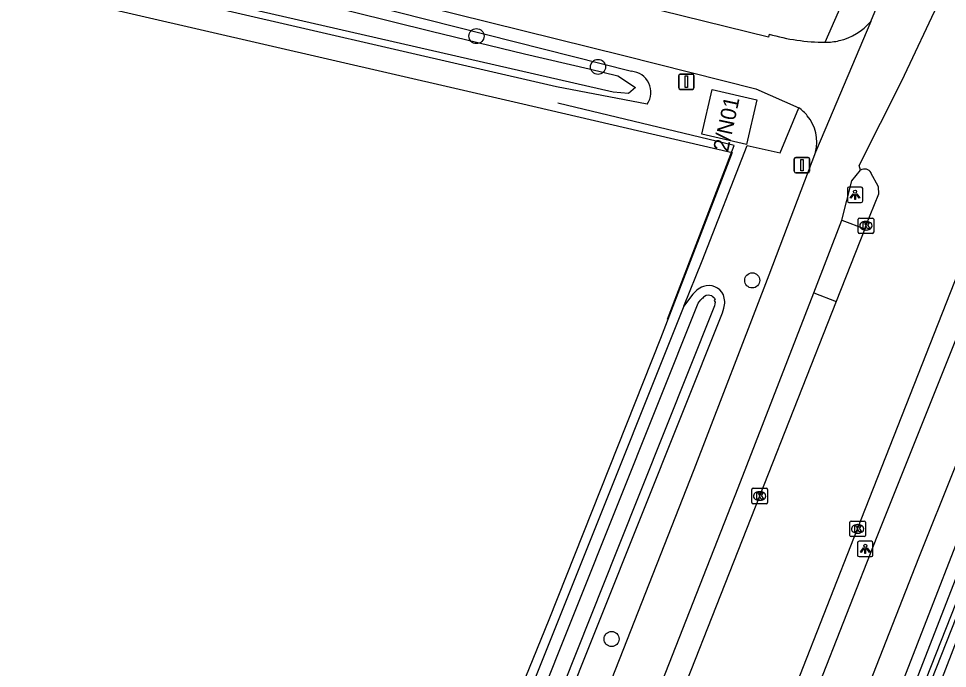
# Model space of a CAD drawing. Extents: x 162722 to 165099, y 384721 to 386283.
# Drawn here: x 164719 to 164779.2, y 385433.9 to 385476 of the extents above; entities that cross this region are included whole.
import ezdxf

# ---------------------------------------------------------------- set-up
doc = ezdxf.new("R2010")
doc.units = 0
for name, color, linetype in [('IMGEO_Boom', 7, 'Continuous'), ('IMGEO_Fietspad_gesloten', 7, 'Continuous'), ('IMGEO_Grasland_agrarisch', 7, 'Continuous'), ('IMGEO_Grasland_overig', 7, 'Continuous'), ('IMGEO_Groenvoorziening', 7, 'Continuous'), ('IMGEO_Hek', 7, 'Continuous'), ('IMGEO_Kolk', 7, 'Continuous'), ('IMGEO_Lichtpunt', 7, 'Continuous'), ('IMGEO_Pand', 7, 'Continuous'), ('IMGEO_Pand_nummerreeks', 7, 'Continuous'), ('IMGEO_Rijbaan_lokaal_gesloten', 7, 'Continuous'), ('IMGEO_Rijbaan_lokaal_open', 7, 'Continuous'), ('IMGEO_Verkeersbordpaal', 7, 'Continuous'), ('IMGEO_Voetpad_open', 7, 'Continuous'), ('IMGEO_Waterloop', 7, 'Continuous')]:
    doc.layers.add(name, color=color, linetype=linetype)

msp = doc.modelspace()

# ---------------------------------------------------------------- linework, layer by layer
at = {"layer": 'IMGEO_Boom'}
for centre in [(164748.687, 385474.835), (164756.566, 385472.838), (164766.561, 385459.009), (164757.446, 385435.779)]:
    msp.add_circle(centre, 0.489, dxfattribs=at)
at = {"layer": 'IMGEO_Fietspad_gesloten'}
for points in [[(164732.296, 385326.605), (164735.75, 385335.398), (164748.728, 385368.439), (164755.58, 385385.684), (164761.995, 385401.927), (164769.554, 385421.155), (164777.36, 385441.036), (164784.431, 385458.651), (164790.236, 385473.42), (164793.096, 385480.757), (164798.138, 385493.569), (164800.68, 385500), (164803.957, 385508.798), (164806.396, 385515.488), (164807.596, 385519.535)], [(164787.375, 385474.369), (164781.604, 385459.787), (164774.639, 385442.391), (164766.771, 385422.358), (164759.24, 385403.246), (164752.785, 385386.891), (164745.964, 385369.751), (164732.813, 385336.417)], [(164770.659, 385467.322), (164767.639, 385459.356), (164762.766, 385446.741), (164733.499, 385372.293), (164720.982, 385340.526), (164713.716, 385322.086)], [(164772.378, 385462.917), (164773.014, 385465.456), (164773.585, 385466.147)], [(164770.547, 385458.206), (164772.378, 385462.917)], [(164723.992, 385339.481), (164736.288, 385370.799), (164765.649, 385445.574), (164770.547, 385458.206)]]:
    msp.add_lwpolyline(points, dxfattribs=at)
msp.add_arc((164277.37, 385691.711), 541.768, 336.51071, 338.83482, dxfattribs=at)
at = {"layer": 'IMGEO_Grasland_agrarisch'}
msp.add_lwpolyline([(164614.899, 385349.509), (164616.059, 385349.46), (164616.595, 385363.281), (164618.447, 385418.712), (164624.591, 385499.726), (164751.421, 385470.5), (164765.253, 385467.296), (164760.613, 385455.237), (164753.386, 385437.01), (164741.577, 385408.038), (164709.86, 385327.298), (164709.376, 385326.066), (164702.886, 385326.692), (164679.547, 385328.803), (164662.733, 385330.293), (164654.379, 385330.815), (164636.821, 385332.397), (164626.274, 385334.439), (164619.619, 385337.265), (164617.298, 385342.326), (164617.043, 385344.332), (164616.126, 385344.623), (164614.75, 385344.916)], dxfattribs=at)
at = {"layer": 'IMGEO_Grasland_overig'}
for points in [[(164793.461, 385471.805), (164747.859, 385356.386), (164739.32, 385334.16), (164737.752, 385330.078)], [(164823.521, 385353.38), (164818.563, 385351.734), (164809.873, 385349.41), (164798.471, 385346.042), (164739.477, 385330.578), (164739.477, 385331.372), (164790.542, 385463.399), (164837.9, 385453.353)]]:
    msp.add_lwpolyline(points, dxfattribs=at)
at = {"layer": 'IMGEO_Groenvoorziening'}
for points in [[(164671.66, 385490.153), (164664.207, 385492.141), (164631.915, 385500), (164630.214, 385500.414), (164628.137, 385501.289), (164627.855, 385501.694), (164627.978, 385502.329), (164628.329, 385502.966), (164629.04, 385502.946), (164641.441, 385500), (164646.03, 385498.731), (164686.613, 385489.477), (164711.943, 385484.001), (164728.629, 385479.901), (164735.997, 385478.333), (164758.731, 385472.552)], [(164759.751, 385470.422), (164753.867, 385471.545), (164727.071, 385477.747), (164716.616, 385480.366), (164687.884, 385486.21), (164671.66, 385490.153)], [(164771.296, 385474.432), (164777.019, 385487.485)], [(164791.875, 385472.47), (164785.95, 385457.835), (164771.931, 385421.787), (164746.272, 385357.19), (164739.788, 385340.55), (164737.428, 385334.816), (164735.342, 385329.75)], [(164762.132, 385457.334), (164763.31, 385460.278), (164766.226, 385467.747), (164768.373, 385467.278), (164769.575, 385470.194)], [(164762.634, 385458.009), (164762.132, 385457.334)], [(164762.132, 385457.334), (164716.071, 385342.231), (164709.738, 385326.404), (164709.333, 385325.444), (164708.523, 385324.881), (164707.793, 385324.674), (164706.579, 385324.674), (164700.615, 385325.577), (164687.953, 385326.735), (164678.908, 385328.048), (164666.864, 385329.292), (164649.268, 385330.264), (164642.367, 385330.897), (164636.463, 385331.721), (164625.628, 385333.958), (164621.565, 385335.53), (164618.155, 385337.112), (164616.915, 385337.903), (164616.434, 385338.534), (164615.803, 385342.597), (164614.75, 385344.916)], [(164706.409, 385322.611), (164707.466, 385322.539), (164709.085, 385322.658), (164710.917, 385323.639), (164712.166, 385325.913), (164716.4, 385336.384), (164744.036, 385405.451), (164754.038, 385430.417), (164764.624, 385456.918), (164764.673, 385457.057), (164764.719, 385457.209)]]:
    msp.add_lwpolyline(points, dxfattribs=at)
for centre, radius, start, end in [((164758.646, 385471.202), 1.353, 324.78427, 86.39276), ((164764.038, 385457.041), 1.706, 112.18709, 145.40781), ((164763.738, 385457.62), 1.057, 25.6553, 108.98583), ((164763.437, 385457.603), 1.341, 342.92616, 20.76481)]:
    msp.add_arc(centre, radius, start, end, dxfattribs=at)
at = {"layer": 'IMGEO_Hek'}
msp.add_lwpolyline([(164761.072, 385456.492), (164765.393, 385467.745), (164753.955, 385470.485)], dxfattribs=at)
at = {"layer": 'IMGEO_Kolk'}
for p, q in [((164773.432, 385462.124), (164773.432, 385462.976)), ((164773.507, 385463.05), (164774.359, 385463.05)), ((164774.433, 385462.976), (164774.433, 385462.124)), ((164773.92, 385462.83), (164773.945, 385462.83)), ((164774.359, 385462.05), (164773.507, 385462.05)), ((164773.943, 385462.27), (164773.918, 385462.27)), ((164766.617, 385445.542), (164767.469, 385445.542)), ((164766.542, 385444.616), (164766.542, 385445.468)), ((164767.03, 385445.322), (164767.055, 385445.322)), ((164767.543, 385445.468), (164767.543, 385444.616)), ((164767.469, 385444.542), (164766.617, 385444.542)), ((164767.053, 385444.762), (164767.028, 385444.762)), ((164772.894, 385442.487), (164772.894, 385443.339)), ((164772.969, 385443.413), (164773.821, 385443.413)), ((164773.382, 385443.193), (164773.407, 385443.193)), ((164773.895, 385443.339), (164773.895, 385442.487)), ((164773.405, 385442.633), (164773.38, 385442.633)), ((164773.821, 385442.413), (164772.969, 385442.413))]:
    msp.add_line(p, q, dxfattribs=at)
for points in [[(164773.432, 385462.124), (164773.432, 385462.976)], [(164773.507, 385463.05), (164774.359, 385463.05)], [(164774.433, 385462.976), (164774.433, 385462.124)], [(164773.753, 385462.75), (164773.876, 385462.75), (164773.876, 385462.599), (164774.006, 385462.75), (164774.17, 385462.75), (164774.024, 385462.599), (164774.177, 385462.35), (164774.025, 385462.35), (164773.94, 385462.514), (164773.876, 385462.447), (164773.876, 385462.35), (164773.753, 385462.35), (164773.753, 385462.75)], [(164774.359, 385462.05), (164773.507, 385462.05)], [(164766.617, 385445.542), (164767.469, 385445.542)], [(164766.542, 385444.616), (164766.542, 385445.468)], [(164766.863, 385445.242), (164766.986, 385445.242), (164766.986, 385445.091), (164767.116, 385445.242), (164767.28, 385445.242), (164767.134, 385445.091), (164767.287, 385444.842), (164767.135, 385444.842), (164767.05, 385445.006), (164766.986, 385444.939), (164766.986, 385444.842), (164766.863, 385444.842), (164766.863, 385445.242)], [(164767.543, 385445.468), (164767.543, 385444.616)], [(164767.469, 385444.542), (164766.617, 385444.542)], [(164772.894, 385442.487), (164772.894, 385443.339)], [(164772.969, 385443.413), (164773.821, 385443.413)], [(164773.215, 385443.113), (164773.338, 385443.113), (164773.338, 385442.962), (164773.468, 385443.113), (164773.632, 385443.113), (164773.486, 385442.962), (164773.639, 385442.713), (164773.487, 385442.713), (164773.402, 385442.877), (164773.338, 385442.81), (164773.338, 385442.713), (164773.215, 385442.713), (164773.215, 385443.113)], [(164773.895, 385443.339), (164773.895, 385442.487)], [(164773.821, 385442.413), (164772.969, 385442.413)]]:
    msp.add_lwpolyline(points, dxfattribs=at)
for centre, start, end in [((164773.509, 385462.974), 91.55205, 178.44795), ((164773.509, 385462.974), 91.55205, 178.44795), ((164774.357, 385462.974), 1.55205, 88.44795), ((164774.357, 385462.974), 1.55205, 88.44795), ((164773.509, 385462.126), 181.55205, 268.44795), ((164773.509, 385462.126), 181.55205, 268.44795), ((164774.357, 385462.126), 271.55205, 358.44795), ((164774.357, 385462.126), 271.55205, 358.44795), ((164766.619, 385445.466), 91.55205, 178.44795), ((164766.619, 385445.466), 91.55205, 178.44795), ((164767.467, 385445.466), 1.55205, 88.44795), ((164767.467, 385445.466), 1.55205, 88.44795), ((164766.619, 385444.618), 181.55205, 268.44795), ((164766.619, 385444.618), 181.55205, 268.44795), ((164767.467, 385444.618), 271.55205, 358.44795), ((164767.467, 385444.618), 271.55205, 358.44795), ((164772.971, 385443.337), 91.55205, 178.44795), ((164772.971, 385443.337), 91.55205, 178.44795), ((164773.819, 385443.337), 1.55205, 88.44795), ((164773.819, 385443.337), 1.55205, 88.44795), ((164772.971, 385442.489), 181.55205, 268.44795), ((164772.971, 385442.489), 181.55205, 268.44795), ((164773.819, 385442.489), 271.55205, 358.44795), ((164773.819, 385442.489), 271.55205, 358.44795)]:
    msp.add_arc(centre, 0.0765, start, end, dxfattribs=at)
for centre, major_axis, ratio, start_param, end_param in [((164773.919, 385462.55), (-0.387, 0.002), 0.722429, 4.712389, 7.853982), ((164773.944, 385462.55), (-0.39, 0.002), 0.717154, 1.570796, 4.712389), ((164767.029, 385445.042), (-0.387, 0.002), 0.722429, 4.712389, 7.853982), ((164767.054, 385445.042), (-0.39, 0.002), 0.717154, 1.570796, 4.712389), ((164773.381, 385442.913), (-0.387, 0.002), 0.722429, 4.712389, 7.853982), ((164773.406, 385442.913), (-0.39, 0.002), 0.717154, 1.570796, 4.712389)]:
    msp.add_ellipse(centre, major_axis=major_axis, ratio=ratio, start_param=start_param, end_param=end_param, dxfattribs=at)
at = {"layer": 'IMGEO_Lichtpunt'}
for p, q in [((164772.727, 385464.959), (164772.727, 385464.152)), ((164772.727, 385464.959), (164772.727, 385464.152)), ((164773.629, 385465.054), (164772.821, 385465.054)), ((164773.629, 385465.054), (164772.821, 385465.054)), ((164773.723, 385464.152), (164773.723, 385464.959)), ((164773.723, 385464.152), (164773.723, 385464.959)), ((164772.821, 385464.058), (164773.629, 385464.058)), ((164772.821, 385464.058), (164773.629, 385464.058)), ((164773.39, 385442.017), (164773.39, 385441.21)), ((164773.39, 385442.017), (164773.39, 385441.21)), ((164774.292, 385442.112), (164773.484, 385442.112)), ((164774.292, 385442.112), (164773.484, 385442.112)), ((164774.386, 385441.21), (164774.386, 385442.017)), ((164774.386, 385441.21), (164774.386, 385442.017)), ((164773.484, 385441.116), (164774.292, 385441.116)), ((164773.484, 385441.116), (164774.292, 385441.116))]:
    msp.add_line(p, q, dxfattribs=at)
for points in [[(164773.101, 385464.623), (164773.14, 385464.595), (164772.952, 385464.333), (164772.914, 385464.36), (164773.101, 385464.623)], [(164773.203, 385464.575), (164773.25, 385464.575), (164773.25, 385464.253), (164773.203, 385464.253), (164773.203, 385464.575)], [(164773.313, 385464.595), (164773.351, 385464.622), (164773.538, 385464.36), (164773.499, 385464.332), (164773.313, 385464.595)], [(164773.764, 385441.681), (164773.803, 385441.653), (164773.615, 385441.391), (164773.577, 385441.418), (164773.764, 385441.681)], [(164773.866, 385441.633), (164773.913, 385441.633), (164773.913, 385441.311), (164773.866, 385441.311), (164773.866, 385441.633)], [(164773.976, 385441.653), (164774.014, 385441.68), (164774.201, 385441.418), (164774.162, 385441.39), (164773.976, 385441.653)]]:
    msp.add_lwpolyline(points, dxfattribs=at)
for centre in [(164773.226, 385464.757), (164773.889, 385441.815)]:
    msp.add_circle(centre, 0.0994, dxfattribs=at)
for centre, start, end in [((164772.821, 385464.959), 90, 180), ((164772.821, 385464.959), 90, 180), ((164773.629, 385464.959), 0, 90), ((164773.629, 385464.959), 0, 90), ((164772.821, 385464.152), 180, 270), ((164772.821, 385464.152), 180, 270), ((164773.629, 385464.152), 270, 0), ((164773.629, 385464.152), 270, 360), ((164773.484, 385442.017), 90, 180), ((164773.484, 385442.017), 90, 180), ((164774.292, 385442.017), 0, 90), ((164774.292, 385442.017), 0, 90), ((164773.484, 385441.21), 180, 270), ((164773.484, 385441.21), 180, 270), ((164774.292, 385441.21), 270, 0), ((164774.292, 385441.21), 270, 360)]:
    msp.add_arc(centre, 0.0946, start, end, dxfattribs=at)
at = {"layer": 'IMGEO_Pand'}
msp.add_lwpolyline([(164763.975, 385471.374), (164766.867, 385470.7), (164766.194, 385467.808), (164763.301, 385468.481), (164763.975, 385471.374)], dxfattribs=at)
at = {"layer": 'IMGEO_Rijbaan_lokaal_gesloten'}
for points in [[(164773.585, 385466.147), (164773.494, 385466.458), (164776.261, 385471.941), (164778.742, 385477.231)], [(164743.799, 385367.844), (164744.716, 385370.217), (164751.507, 385387.457), (164757.969, 385403.763), (164765.514, 385422.888), (164773.394, 385442.913), (164785.967, 385474.847)], [(164773.867, 385462.34), (164773.934, 385462.55), (164774.775, 385464.615), (164774.749, 385465.07), (164774.26, 385465.972)], [(164773.867, 385462.34), (164771.994, 385457.632)], [(164771.994, 385457.632), (164767.043, 385445.041), (164759.495, 385425.89), (164751.593, 385405.873), (164745.148, 385389.569), (164738.496, 385372.634), (164737.539, 385370.266)]]:
    msp.add_lwpolyline(points, dxfattribs=at)
msp.add_arc((164773.842, 385465.747), 0.475, 28.23335, 122.69774, dxfattribs=at)
at = {"layer": 'IMGEO_Rijbaan_lokaal_open'}
for points in [[(164687.806, 385493.035), (164687.718, 385492.847), (164693.275, 385490.681), (164699.631, 385488.522), (164708.107, 385485.984), (164758.235, 385473.568), (164766.792, 385471.419), (164769.575, 385470.194)], [(164767.657, 385474.962), (164767.618, 385474.765), (164713.521, 385488.095)], [(164774.244, 385475.774), (164771.276, 385468.748), (164770.659, 385467.322)]]:
    msp.add_lwpolyline(points, dxfattribs=at)
for centre, radius, start, end in [((164771.281, 385478.373), 3.941, 283.41127, 318.74625), ((164771.395, 385487.872), 13.441, 253.85071, 269.5762), ((164771.276, 385478.426), 3.994, 270.27982, 283.29514), ((164768.046, 385467.981), 2.69, 39.13725, 55.35005), ((164768.042, 385467.974), 2.697, 346.00679, 39.20006)]:
    msp.add_arc(centre, radius, start, end, dxfattribs=at)
at = {"layer": 'IMGEO_Verkeersbordpaal'}
for p, q in [((164761.796, 385471.478), (164761.796, 385472.278)), ((164761.796, 385472.278), (164761.796, 385471.478)), ((164761.896, 385472.378), (164762.686, 385472.378)), ((164762.686, 385472.378), (164761.896, 385472.378)), ((164762.786, 385472.278), (164762.786, 385471.478)), ((164762.786, 385471.478), (164762.786, 385472.278)), ((164762.686, 385471.378), (164761.896, 385471.378)), ((164761.896, 385471.378), (164762.686, 385471.378)), ((164769.289, 385466.075), (164769.289, 385466.875)), ((164769.289, 385466.875), (164769.289, 385466.075)), ((164769.389, 385466.975), (164770.179, 385466.975)), ((164770.179, 385466.975), (164769.389, 385466.975)), ((164770.279, 385466.875), (164770.279, 385466.075)), ((164770.279, 385466.075), (164770.279, 385466.875)), ((164770.179, 385465.975), (164769.389, 385465.975)), ((164769.389, 385465.975), (164770.179, 385465.975))]:
    msp.add_line(p, q, dxfattribs=at)
for points in [[(164762.216, 385472.253), (164762.366, 385472.253), (164762.366, 385471.503), (164762.216, 385471.503), (164762.216, 385472.253)], [(164769.709, 385466.85), (164769.859, 385466.85), (164769.859, 385466.1), (164769.709, 385466.1), (164769.709, 385466.85)]]:
    msp.add_lwpolyline(points, dxfattribs=at)
for centre, start, end in [((164761.896, 385472.278), 90, 180), ((164761.896, 385472.278), 90, 180), ((164762.686, 385472.278), 0, 90), ((164762.686, 385472.278), 360, 90), ((164761.896, 385471.478), 180, 270), ((164761.896, 385471.478), 180, 270), ((164762.686, 385471.478), 270, 0), ((164762.686, 385471.478), 270, 0), ((164769.389, 385466.875), 90, 180), ((164769.389, 385466.875), 90, 180), ((164770.179, 385466.875), 0, 90), ((164770.179, 385466.875), 360, 90), ((164769.389, 385466.075), 180, 270), ((164769.389, 385466.075), 180, 270), ((164770.179, 385466.075), 270, 0), ((164770.179, 385466.075), 270, 0)]:
    msp.add_arc(centre, 0.1, start, end, dxfattribs=at)
at = {"layer": 'IMGEO_Voetpad_open'}
for points in [[(164772.378, 385462.917), (164773.867, 385462.34)], [(164770.547, 385458.206), (164771.994, 385457.632)]]:
    msp.add_lwpolyline(points, dxfattribs=at)
at = {"layer": 'IMGEO_Waterloop'}
for points in [[(164717.552, 385481.99), (164725.633, 385480.112), (164735.557, 385477.707), (164745.745, 385475.153), (164751.79, 385473.683), (164756.003, 385472.714), (164757.848, 385472.27), (164758.991, 385471.514), (164758.544, 385471.115), (164757.548, 385471.205), (164716.729, 385480.557)], [(164736.585, 385330.665), (164738.16, 385334.489), (164740.522, 385340.229), (164747.007, 385356.872), (164772.666, 385421.469), (164786.685, 385457.515), (164792.594, 385472.111)], [(164793.114, 385471.882), (164747.521, 385356.488), (164738.981, 385334.259), (164737.381, 385330.092)], [(164623.497, 385333.884), (164625.128, 385333.424), (164626.782, 385332.99), (164634.265, 385331.371), (164643.954, 385330.025), (164652.1, 385329.023), (164663.116, 385328.331), (164675.451, 385327.312), (164688.132, 385326.003), (164704.616, 385324.419), (164707.461, 385324.227), (164708.606, 385324.311), (164709.682, 385324.887), (164710.642, 385326.636), (164714.838, 385337.012), (164742.474, 385406.076), (164752.475, 385431.043), (164763.056, 385457.531), (164763.126, 385457.625), (164763.236, 385457.76)], [(164763.94, 385458.003), (164764.076, 385457.894), (164764.152, 385457.82), (164764.105, 385457.7), (164764.153, 385457.602), (164764.142, 385457.485), (164764.116, 385457.369), (164764.08, 385457.253), (164764.04, 385457.138), (164757.812, 385441.549), (164753.458, 385430.649), (164743.457, 385405.683), (164715.821, 385336.617)]]:
    msp.add_lwpolyline(points, dxfattribs=at)
for centre, radius, start, end in [((164764.643, 385456.365), 1.981, 126.06108, 135.25888), ((164763.741, 385457.562), 0.484, 65.76583, 123.1262)]:
    msp.add_arc(centre, radius, start, end, dxfattribs=at)

# ---------------------------------------------------------------- texts
at = {"layer": 'IMGEO_Pand_nummerreeks'}
msp.add_text('2/N01', height=1, rotation=77.79953, dxfattribs=at).set_placement((164764.992, 385467.29))

doc.saveas('drawing.dxf')
